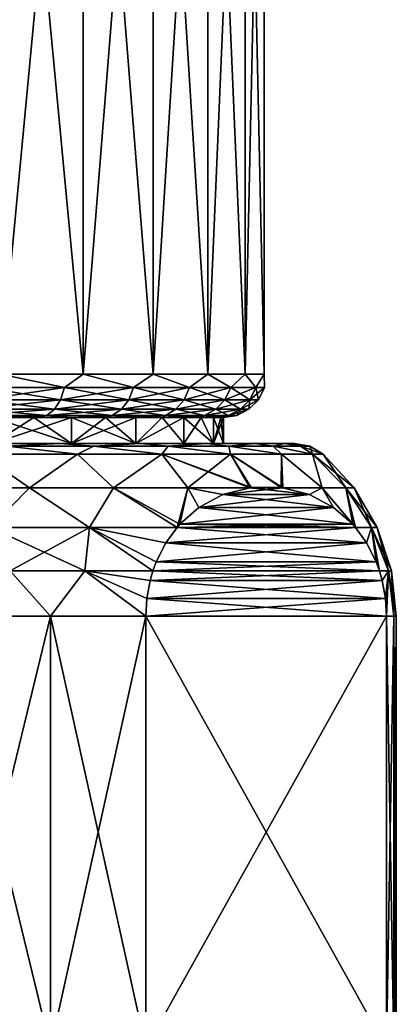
# Model space of a CAD drawing. Header units: metres. Extents: x -109 to 109, y -452 to 89.
# Tile 457 of 656: x -69.21 to -60.5, y 35.02 to 57.81. Entities that reach past the tile are written whole.
import ezdxf

# ---------------------------------------------------------------- set-up
doc = ezdxf.new("R2010")
doc.units = ezdxf.units.M
doc.layers.add('solid_K244270000C71_000', color=7, linetype='CONTINUOUS')

msp = doc.modelspace()

# ---------------------------------------------------------------- linework, layer by layer
at = {"layer": 'solid_K244270000C71_000'}
for points in [[(-67.741974, 69.900002, -9.607128), (-67.741943, 49.599998, -9.607104), (-69.656364, 49.599998, -11.052813)], [(-69.656357, 69.900002, -11.052807), (-67.741974, 69.900002, -9.607128), (-69.656364, 49.599998, -11.052813)], [(-69.656357, 69.900002, 11.052807), (-69.656364, 49.599998, 11.052813), (-67.741943, 49.599998, 9.607104)], [(-67.741974, 69.900002, 9.607128), (-69.656357, 69.900002, 11.052807), (-67.741943, 49.599998, 9.607104)], [(-67.741974, 69.900002, -9.607128), (-66.125771, 69.900002, -7.834239), (-67.741943, 49.599998, -9.607104)], [(-67.741974, 69.900002, 9.607128), (-67.741943, 49.599998, 9.607104), (-66.125771, 49.599998, 7.834241)], [(-66.125771, 69.900002, 7.834239), (-67.741974, 69.900002, 9.607128), (-66.125771, 49.599998, 7.834241)], [(-66.125771, 69.900002, -7.834239), (-66.125771, 49.599998, -7.834241), (-67.741943, 49.599998, -9.607104)], [(-64.862877, 69.900002, -5.794594), (-64.862877, 49.599998, -5.794591), (-66.125771, 49.599998, -7.834241)], [(-66.125771, 69.900002, -7.834239), (-64.862877, 69.900002, -5.794594), (-66.125771, 49.599998, -7.834241)], [(-66.125771, 69.900002, 7.834239), (-66.125771, 49.599998, 7.834241), (-64.862877, 49.599998, 5.794591)], [(-64.862877, 69.900002, 5.794594), (-66.125771, 69.900002, 7.834239), (-64.862877, 49.599998, 5.794591)], [(-63.996273, 69.900002, -3.557641), (-63.996265, 49.599998, -3.557614), (-64.862877, 49.599998, -5.794591)], [(-64.862877, 69.900002, -5.794594), (-63.996273, 69.900002, -3.557641), (-64.862877, 49.599998, -5.794591)], [(-64.862877, 69.900002, 5.794594), (-64.862877, 49.599998, 5.794591), (-63.996265, 49.599998, 3.557614)], [(-63.996273, 69.900002, 3.557641), (-64.862877, 69.900002, 5.794594), (-63.996265, 49.599998, 3.557614)], [(-63.996273, 69.900002, -3.557641), (-63.555454, 69.900002, -1.199463), (-63.996265, 49.599998, -3.557614)], [(-63.996273, 69.900002, 3.557641), (-63.996265, 49.599998, 3.557614), (-63.555454, 49.599998, 1.199487)], [(-63.555454, 69.900002, 1.199463), (-63.996273, 69.900002, 3.557641), (-63.555454, 49.599998, 1.199487)], [(-63.555454, 69.900002, -1.199463), (-63.555454, 49.599998, -1.199487), (-63.996265, 49.599998, -3.557614)], [(-63.555454, 69.900002, 1.199463), (-63.555454, 49.599998, 1.199487), (-63.555454, 49.599998, -1.199487)], [(-63.555454, 69.900002, -1.199463), (-63.555454, 69.900002, 1.199463), (-63.555454, 49.599998, -1.199487)], [(-68.175224, 49.290981, -9.921084), (-70.024475, 49.290981, -11.215944), (-69.656364, 49.599998, -11.052813)], [(-70.024475, 49.290981, 11.215944), (-68.175224, 49.290981, 9.921084), (-69.656364, 49.599998, 11.052813)], [(-68.175224, 49.290981, -9.921084), (-69.656364, 49.599998, -11.052813), (-67.741943, 49.599998, -9.607104)], [(-68.175224, 49.290981, 9.921084), (-67.741943, 49.599998, 9.607104), (-69.656364, 49.599998, 11.052813)], [(-66.578918, 49.290981, -8.324779), (-68.175224, 49.290981, -9.921084), (-67.741943, 49.599998, -9.607104)], [(-68.175224, 49.290981, 9.921084), (-66.578918, 49.290981, 8.324779), (-67.741943, 49.599998, 9.607104)], [(-66.578918, 49.290981, -8.324779), (-67.741943, 49.599998, -9.607104), (-66.125771, 49.599998, -7.834241)], [(-66.578918, 49.290981, 8.324779), (-66.125771, 49.599998, 7.834241), (-67.741943, 49.599998, 9.607104)], [(-65.284058, 49.290981, -6.475528), (-66.578918, 49.290981, -8.324779), (-66.125771, 49.599998, -7.834241)], [(-66.578918, 49.290981, 8.324779), (-65.284058, 49.290981, 6.475528), (-66.125771, 49.599998, 7.834241)], [(-65.284058, 49.290981, -6.475528), (-66.125771, 49.599998, -7.834241), (-64.862877, 49.599998, -5.794591)], [(-65.284058, 49.290981, 6.475528), (-64.862877, 49.599998, 5.794591), (-66.125771, 49.599998, 7.834241)], [(-64.329987, 49.290981, -4.429522), (-65.284058, 49.290981, -6.475528), (-64.862877, 49.599998, -5.794591)], [(-65.284058, 49.290981, 6.475528), (-64.329987, 49.290981, 4.429522), (-64.862877, 49.599998, 5.794591)], [(-64.329987, 49.290981, -4.429522), (-64.862877, 49.599998, -5.794591), (-63.996265, 49.599998, -3.557614)], [(-64.329987, 49.290981, 4.429522), (-63.996265, 49.599998, 3.557614), (-64.862877, 49.599998, 5.794591)], [(-63.745701, 49.290981, -2.248927), (-64.329987, 49.290981, -4.429522), (-63.996265, 49.599998, -3.557614)], [(-64.329987, 49.290981, 4.429522), (-63.745701, 49.290981, 2.248927), (-63.996265, 49.599998, 3.557614)], [(-63.745701, 49.290981, -2.248927), (-63.996265, 49.599998, -3.557614), (-63.555454, 49.599998, -1.199487)], [(-63.745701, 49.290981, 2.248927), (-63.555454, 49.599998, 1.199487), (-63.996265, 49.599998, 3.557614)], [(-63.548943, 49.290981), (-63.745701, 49.290981, -2.248927), (-63.555454, 49.599998, -1.199487)], [(-63.745701, 49.290981, 2.248927), (-63.548943, 49.290981), (-63.555454, 49.599998, 1.199487)], [(-63.548943, 49.290981), (-63.555454, 49.599998, -1.199487), (-63.555454, 49.599998, 1.199487)], [(-70.095581, 49.011959, -11.092774), (-70.024475, 49.290981, -11.215944), (-68.175224, 49.290981, -9.921084)], [(-68.26664, 49.011959, -9.812135), (-70.095581, 49.011959, -11.092774), (-68.175224, 49.290981, -9.921084)], [(-70.095581, 49.011959, 11.092774), (-68.26664, 49.011959, 9.812135), (-70.024475, 49.290981, 11.215944)], [(-68.26664, 49.011959, 9.812135), (-68.175224, 49.290981, 9.921084), (-70.024475, 49.290981, 11.215944)], [(-68.26664, 49.011959, -9.812135), (-68.175224, 49.290981, -9.921084), (-66.578918, 49.290981, -8.324779)], [(-66.687866, 49.011959, -8.233358), (-68.26664, 49.011959, -9.812135), (-66.578918, 49.290981, -8.324779)], [(-68.26664, 49.011959, 9.812135), (-66.687866, 49.011959, 8.233358), (-68.175224, 49.290981, 9.921084)], [(-66.687866, 49.011959, 8.233358), (-66.578918, 49.290981, 8.324779), (-68.175224, 49.290981, 9.921084)], [(-66.687866, 49.011959, -8.233358), (-66.578918, 49.290981, -8.324779), (-65.284058, 49.290981, -6.475528)], [(-65.407227, 49.011959, -6.404416), (-66.687866, 49.011959, -8.233358), (-65.284058, 49.290981, -6.475528)], [(-66.687866, 49.011959, 8.233358), (-65.407227, 49.011959, 6.404416), (-66.578918, 49.290981, 8.324779)], [(-65.407227, 49.011959, 6.404416), (-65.284058, 49.290981, 6.475528), (-66.578918, 49.290981, 8.324779)], [(-65.407227, 49.011959, -6.404416), (-65.284058, 49.290981, -6.475528), (-64.329987, 49.290981, -4.429522)], [(-64.463638, 49.011959, -4.380878), (-65.407227, 49.011959, -6.404416), (-64.329987, 49.290981, -4.429522)], [(-65.407227, 49.011959, 6.404416), (-64.463638, 49.011959, 4.380878), (-65.284058, 49.290981, 6.475528)], [(-64.463638, 49.011959, 4.380878), (-64.329987, 49.290981, 4.429522), (-65.284058, 49.290981, 6.475528)], [(-64.463638, 49.011959, -4.380878), (-64.329987, 49.290981, -4.429522), (-63.745701, 49.290981, -2.248927)], [(-63.885761, 49.011959, -2.22423), (-64.463638, 49.011959, -4.380878), (-63.745701, 49.290981, -2.248927)], [(-64.463638, 49.011959, 4.380878), (-63.885761, 49.011959, 2.22423), (-64.329987, 49.290981, 4.429522)], [(-63.885761, 49.011959, 2.22423), (-63.745701, 49.290981, 2.248927), (-64.329987, 49.290981, 4.429522)], [(-63.885761, 49.011959, -2.22423), (-63.745701, 49.290981, -2.248927), (-63.548943, 49.290981)], [(-63.691166, 49.011959, 0), (-63.885761, 49.011959, -2.22423), (-63.548943, 49.290981)], [(-63.885761, 49.011959, 2.22423), (-63.691166, 49.011959, 0), (-63.745701, 49.290981, 2.248927)], [(-63.691166, 49.011959, 0), (-63.548943, 49.290981), (-63.745701, 49.290981, 2.248927)], [(-70.20636, 48.790615, -10.900902), (-70.095581, 49.011959, -11.092774), (-68.26664, 49.011959, -9.812135)], [(-68.409058, 48.790615, -9.642413), (-70.20636, 48.790615, -10.900902), (-68.26664, 49.011959, -9.812135)], [(-70.20636, 48.790615, 10.900902), (-68.409058, 48.790615, 9.642413), (-70.095581, 49.011959, 11.092774)], [(-68.409058, 48.790615, 9.642413), (-68.26664, 49.011959, 9.812135), (-70.095581, 49.011959, 11.092774)], [(-68.409058, 48.790615, -9.642413), (-68.26664, 49.011959, -9.812135), (-66.687866, 49.011959, -8.233358)], [(-66.85759, 48.790615, -8.090945), (-68.409058, 48.790615, -9.642413), (-66.687866, 49.011959, -8.233358)], [(-68.409058, 48.790615, 9.642413), (-66.85759, 48.790615, 8.090945), (-68.26664, 49.011959, 9.812135)], [(-66.85759, 48.790615, 8.090945), (-66.687866, 49.011959, 8.233358), (-68.26664, 49.011959, 9.812135)], [(-66.85759, 48.790615, -8.090945), (-66.687866, 49.011959, -8.233358), (-65.407227, 49.011959, -6.404416)], [(-65.599098, 48.790615, -6.293638), (-66.85759, 48.790615, -8.090945), (-65.407227, 49.011959, -6.404416)], [(-66.85759, 48.790615, 8.090945), (-65.599098, 48.790615, 6.293638), (-66.687866, 49.011959, 8.233358)], [(-65.599098, 48.790615, 6.293638), (-65.407227, 49.011959, 6.404416), (-66.687866, 49.011959, 8.233358)], [(-65.599098, 48.790615, -6.293638), (-65.407227, 49.011959, -6.404416), (-64.463638, 49.011959, -4.380878)], [(-64.671829, 48.790615, -4.305102), (-65.599098, 48.790615, -6.293638), (-64.463638, 49.011959, -4.380878)], [(-65.599098, 48.790615, 6.293638), (-64.671829, 48.790615, 4.305102), (-65.407227, 49.011959, 6.404416)], [(-64.671829, 48.790615, 4.305102), (-64.463638, 49.011959, 4.380878), (-65.407227, 49.011959, 6.404416)], [(-64.671829, 48.790615, -4.305102), (-64.463638, 49.011959, -4.380878), (-63.885761, 49.011959, -2.22423)], [(-64.103951, 48.790615, -2.185758), (-64.671829, 48.790615, -4.305102), (-63.885761, 49.011959, -2.22423)], [(-64.671829, 48.790615, 4.305102), (-64.103951, 48.790615, 2.185758), (-64.463638, 49.011959, 4.380878)], [(-64.103951, 48.790615, 2.185758), (-63.885761, 49.011959, 2.22423), (-64.463638, 49.011959, 4.380878)], [(-64.103951, 48.790615, -2.185758), (-63.885761, 49.011959, -2.22423), (-63.691166, 49.011959, 0)], [(-63.912724, 48.790615, 0), (-64.103951, 48.790615, -2.185758), (-63.691166, 49.011959, 0)], [(-64.103951, 48.790615, 2.185758), (-63.912724, 48.790615, 0), (-63.885761, 49.011959, 2.22423)], [(-63.912724, 48.790615, 0), (-63.691166, 49.011959, 0), (-63.885761, 49.011959, 2.22423)], [(-70.20636, 48.790615, 10.900902), (-70.34594, 48.648651, 10.659145), (-68.588493, 48.648651, 9.428567)], [(-68.409058, 48.790615, -9.642413), (-68.588493, 48.648651, -9.428567), (-70.34594, 48.648651, -10.659145)], [(-68.409058, 48.790615, -9.642413), (-70.34594, 48.648651, -10.659145), (-70.20636, 48.790615, -10.900902)], [(-70.20636, 48.790615, 10.900902), (-68.588493, 48.648651, 9.428567), (-68.409058, 48.790615, 9.642413)], [(-68.409058, 48.790615, 9.642413), (-68.588493, 48.648651, 9.428567), (-67.071434, 48.648651, 7.911507)], [(-66.85759, 48.790615, -8.090945), (-67.071434, 48.648651, -7.911507), (-68.588493, 48.648651, -9.428567)], [(-66.85759, 48.790615, -8.090945), (-68.588493, 48.648651, -9.428567), (-68.409058, 48.790615, -9.642413)], [(-68.409058, 48.790615, 9.642413), (-67.071434, 48.648651, 7.911507), (-66.85759, 48.790615, 8.090945)], [(-66.85759, 48.790615, 8.090945), (-67.071434, 48.648651, 7.911507), (-65.840858, 48.648651, 6.15406)], [(-65.599098, 48.790615, -6.293638), (-65.840858, 48.648651, -6.15406), (-67.071434, 48.648651, -7.911507)], [(-65.599098, 48.790615, -6.293638), (-67.071434, 48.648651, -7.911507), (-66.85759, 48.790615, -8.090945)], [(-66.85759, 48.790615, 8.090945), (-65.840858, 48.648651, 6.15406), (-65.599098, 48.790615, 6.293638)], [(-65.599098, 48.790615, 6.293638), (-65.840858, 48.648651, 6.15406), (-64.934151, 48.648651, 4.209625)], [(-64.671829, 48.790615, -4.305102), (-64.934151, 48.648651, -4.209625), (-65.840858, 48.648651, -6.15406)], [(-64.671829, 48.790615, -4.305102), (-65.840858, 48.648651, -6.15406), (-65.599098, 48.790615, -6.293638)], [(-65.599098, 48.790615, 6.293638), (-64.934151, 48.648651, 4.209625), (-64.671829, 48.790615, 4.305102)], [(-64.671829, 48.790615, 4.305102), (-64.934151, 48.648651, 4.209625), (-64.378868, 48.648651, 2.137283)], [(-64.103951, 48.790615, -2.185758), (-64.378868, 48.648651, -2.137283), (-64.934151, 48.648651, -4.209625)], [(-64.103951, 48.790615, -2.185758), (-64.934151, 48.648651, -4.209625), (-64.671829, 48.790615, -4.305102)], [(-64.671829, 48.790615, 4.305102), (-64.378868, 48.648651, 2.137283), (-64.103951, 48.790615, 2.185758)], [(-64.103951, 48.790615, 2.185758), (-64.378868, 48.648651, 2.137283), (-64.191879, 48.648651)], [(-63.912724, 48.790615, 0), (-64.191879, 48.648651), (-64.378868, 48.648651, -2.137283)], [(-63.912724, 48.790615, 0), (-64.378868, 48.648651, -2.137283), (-64.103951, 48.790615, -2.185758)], [(-64.103951, 48.790615, 2.185758), (-64.191879, 48.648651), (-63.912724, 48.790615, 0)], [(-70.34594, 48.648651, -10.659145), (-68.588493, 48.648651, -9.428567), (-69.833046, 48.599998, -9.977558)], [(-70.34594, 48.648651, 10.659145), (-69.833046, 48.599998, 9.977558), (-68.887375, 48.599998, 9.276205)], [(-68.588493, 48.648651, 9.428567), (-70.34594, 48.648651, 10.659145), (-68.887375, 48.599998, 9.276205)], [(-69.833183, 48, -9.977649), (-69.833046, 48.599998, -9.977558), (-68.887375, 48.599998, -9.276205)], [(-69.833183, 48, -9.977649), (-68.887375, 48.599998, -9.276205), (-68.014717, 48.599998, -8.485281)], [(-68.014717, 48, -8.485281), (-69.833183, 48, -9.977649), (-68.014717, 48.599998, -8.485281)], [(-69.833183, 48, 9.977649), (-68.014717, 48, 8.485281), (-69.833046, 48.599998, 9.977558)], [(-68.588493, 48.648651, -9.428567), (-68.887375, 48.599998, -9.276205), (-69.833046, 48.599998, -9.977558)], [(-68.014717, 48, 8.485281), (-68.887375, 48.599998, 9.276205), (-69.833046, 48.599998, 9.977558)], [(-68.588493, 48.648651, -9.428567), (-68.014717, 48.599998, -8.485281), (-68.887375, 48.599998, -9.276205)], [(-68.588493, 48.648651, 9.428567), (-68.887375, 48.599998, 9.276205), (-68.014717, 48.599998, 8.485281)], [(-68.014717, 48, 8.485281), (-68.014717, 48.599998, 8.485281), (-68.887375, 48.599998, 9.276205)], [(-68.588493, 48.648651, -9.428567), (-67.071434, 48.648651, -7.911507), (-68.014717, 48.599998, -8.485281)], [(-67.071434, 48.648651, 7.911507), (-68.588493, 48.648651, 9.428567), (-68.014717, 48.599998, 8.485281)], [(-67.071434, 48.648651, -7.911507), (-67.223793, 48.599998, -7.612622), (-68.014717, 48.599998, -8.485281)], [(-67.071434, 48.648651, 7.911507), (-68.014717, 48.599998, 8.485281), (-67.223793, 48.599998, 7.612622)], [(-68.014717, 48, -8.485281), (-68.014717, 48.599998, -8.485281), (-67.223793, 48.599998, -7.612622)], [(-68.014717, 48, -8.485281), (-67.223793, 48.599998, -7.612622), (-66.522438, 48.599998, -6.666957)], [(-66.522354, 48, -6.66682), (-68.014717, 48, -8.485281), (-66.522438, 48.599998, -6.666957)], [(-66.522354, 48, 6.66682), (-67.223793, 48.599998, 7.612622), (-68.014717, 48.599998, 8.485281)], [(-68.014717, 48, 8.485281), (-66.522354, 48, 6.66682), (-68.014717, 48.599998, 8.485281)], [(-65.840858, 48.648651, -6.15406), (-66.522438, 48.599998, -6.666957), (-67.223793, 48.599998, -7.612622)], [(-67.071434, 48.648651, -7.911507), (-65.840858, 48.648651, -6.15406), (-67.223793, 48.599998, -7.612622)], [(-67.071434, 48.648651, 7.911507), (-67.223793, 48.599998, 7.612622), (-66.522438, 48.599998, 6.666957)], [(-66.522354, 48, 6.66682), (-66.522438, 48.599998, 6.666957), (-67.223793, 48.599998, 7.612622)], [(-65.840858, 48.648651, 6.15406), (-67.071434, 48.648651, 7.911507), (-66.522438, 48.599998, 6.666957)], [(-65.840858, 48.648651, -6.15406), (-65.916908, 48.599998, -5.656697), (-66.522438, 48.599998, -6.666957)], [(-65.840858, 48.648651, 6.15406), (-66.522438, 48.599998, 6.666957), (-65.916908, 48.599998, 5.656697)], [(-66.522354, 48, -6.66682), (-66.522438, 48.599998, -6.666957), (-65.916908, 48.599998, -5.656697)], [(-66.522354, 48, 6.66682), (-65.916908, 48.599998, 5.656697), (-66.522438, 48.599998, 6.666957)], [(-66.522354, 48, -6.66682), (-65.916908, 48.599998, -5.656697), (-65.413445, 48.599998, -4.592201)], [(-65.413445, 48, -4.5922), (-66.522354, 48, -6.66682), (-65.413445, 48.599998, -4.592201)], [(-66.522354, 48, 6.66682), (-65.413445, 48, 4.5922), (-65.916908, 48.599998, 5.656697)], [(-64.934151, 48.648651, -4.209625), (-65.413445, 48.599998, -4.592201), (-65.916908, 48.599998, -5.656697)], [(-65.840858, 48.648651, -6.15406), (-64.934151, 48.648651, -4.209625), (-65.916908, 48.599998, -5.656697)], [(-65.840858, 48.648651, 6.15406), (-65.916908, 48.599998, 5.656697), (-65.413445, 48.599998, 4.592201)], [(-65.413445, 48, 4.5922), (-65.413445, 48.599998, 4.592201), (-65.916908, 48.599998, 5.656697)], [(-64.934151, 48.648651, 4.209625), (-65.840858, 48.648651, 6.15406), (-65.413445, 48.599998, 4.592201)], [(-64.934151, 48.648651, -4.209625), (-65.016739, 48.599998, -3.483486), (-65.413445, 48.599998, -4.592201)], [(-64.934151, 48.648651, 4.209625), (-65.413445, 48.599998, 4.592201), (-65.016739, 48.599998, 3.483486)], [(-65.413445, 48, -4.5922), (-65.413445, 48.599998, -4.592201), (-65.016739, 48.599998, -3.483486)], [(-64.730583, 48, -2.34111), (-65.413445, 48, -4.5922), (-65.016739, 48.599998, -3.483486)], [(-64.730583, 48, 2.34111), (-65.016739, 48.599998, 3.483486), (-65.413445, 48.599998, 4.592201)], [(-65.413445, 48, 4.5922), (-64.730583, 48, 2.34111), (-65.413445, 48.599998, 4.592201)], [(-64.378868, 48.648651, -2.137283), (-64.730553, 48.599998, -2.340949), (-65.016739, 48.599998, -3.483486)], [(-64.934151, 48.648651, -4.209625), (-64.378868, 48.648651, -2.137283), (-65.016739, 48.599998, -3.483486)], [(-64.934151, 48.648651, 4.209625), (-65.016739, 48.599998, 3.483486), (-64.730553, 48.599998, 2.340949)], [(-64.730583, 48, -2.34111), (-65.016739, 48.599998, -3.483486), (-64.730553, 48.599998, -2.340949)], [(-64.730583, 48, 2.34111), (-64.730553, 48.599998, 2.340949), (-65.016739, 48.599998, 3.483486)], [(-64.378868, 48.648651, 2.137283), (-64.934151, 48.648651, 4.209625), (-64.730553, 48.599998, 2.340949)], [(-64.730583, 48, -2.34111), (-64.730553, 48.599998, -2.340949), (-64.557793, 48.599998, -1.17633)], [(-64.730583, 48, -2.34111), (-64.557793, 48.599998, -1.17633), (-64.5, 48.599998)], [(-64.5, 48), (-64.730583, 48, -2.34111), (-64.5, 48.599998)], [(-64.730583, 48, 2.34111), (-64.5, 48), (-64.730553, 48.599998, 2.340949)], [(-64.378868, 48.648651, -2.137283), (-64.557793, 48.599998, -1.17633), (-64.730553, 48.599998, -2.340949)], [(-64.378868, 48.648651, 2.137283), (-64.730553, 48.599998, 2.340949), (-64.557793, 48.599998, 1.17633)], [(-64.5, 48), (-64.557793, 48.599998, 1.17633), (-64.730553, 48.599998, 2.340949)], [(-64.191879, 48.648651), (-64.5, 48.599998), (-64.557793, 48.599998, -1.17633)], [(-64.378868, 48.648651, -2.137283), (-64.191879, 48.648651), (-64.557793, 48.599998, -1.17633)], [(-64.378868, 48.648651, 2.137283), (-64.557793, 48.599998, 1.17633), (-64.5, 48.599998)], [(-64.5, 48), (-64.5, 48.599998), (-64.557793, 48.599998, 1.17633)], [(-64.191879, 48.648651), (-64.378868, 48.648651, 2.137283), (-64.5, 48.599998)], [(-68.27504, 48, 10.888367), (-71.907799, 48, 11.086553), (-74.15889, 48, 11.769417)], [(-70.416359, 48, 12.214573), (-68.27504, 48, 10.888367), (-74.15889, 48, 11.769417)], [(-68.27504, 48, -10.888367), (-71.907799, 48, -11.086553), (-69.833183, 48, -9.977649)], [(-68.27504, 48, -10.888367), (-70.416359, 48, -12.214573), (-71.907799, 48, -11.086553)], [(-68.27504, 48, 10.888367), (-69.833183, 48, 9.977649), (-71.907799, 48, 11.086553)], [(-69.500351, 47.935413, -12.123754), (-70.416359, 48, -12.214573), (-68.27504, 48, -10.888367)], [(-69.500351, 47.935413, 12.123754), (-68.27504, 48, 10.888367), (-70.416359, 48, 12.214573)], [(-69.500351, 47.935413, -12.123754), (-67.877991, 47.75, -11.417383), (-70.122734, 47.75, -12.80727)], [(-69.500351, 47.935413, 12.123754), (-70.122734, 47.75, 12.80727), (-67.877991, 47.75, 11.417383)], [(-66.414009, 48, -9.191263), (-69.833183, 48, -9.977649), (-68.014717, 48, -8.485281)], [(-66.414009, 48, -9.191263), (-68.27504, 48, -10.888367), (-69.833183, 48, -9.977649)], [(-66.414009, 48, 9.191263), (-68.014717, 48, 8.485281), (-69.833183, 48, 9.977649)], [(-68.27504, 48, 10.888367), (-66.414009, 48, 9.191263), (-69.833183, 48, 9.977649)], [(-69.500351, 47.935413, -12.123754), (-68.27504, 48, -10.888367), (-67.501419, 47.935413, -10.72409)], [(-67.501419, 47.935413, 10.72409), (-68.27504, 48, 10.888367), (-69.500351, 47.935413, 12.123754)], [(-69.500351, 47.935413, -12.123754), (-67.501419, 47.935413, -10.72409), (-67.877991, 47.75, -11.417383)], [(-67.501419, 47.935413, 10.72409), (-69.500351, 47.935413, 12.123754), (-67.877991, 47.75, 11.417383)], [(-67.501419, 47.935413, -10.72409), (-68.27504, 48, -10.888367), (-66.414009, 48, -9.191263)], [(-67.501419, 47.935413, 10.72409), (-66.414009, 48, 9.191263), (-68.27504, 48, 10.888367)], [(-64.896576, 48, -7.181022), (-68.014717, 48, -8.485281), (-66.522354, 48, -6.66682)], [(-64.896576, 48, -7.181022), (-66.414009, 48, -9.191263), (-68.014717, 48, -8.485281)], [(-64.896576, 48, 7.181022), (-66.522354, 48, 6.66682), (-68.014717, 48, 8.485281)], [(-66.414009, 48, 9.191263), (-64.896576, 48, 7.181022), (-68.014717, 48, 8.485281)], [(-67.501419, 47.935413, -10.72409), (-65.926857, 47.75, -9.638691), (-67.877991, 47.75, -11.417383)], [(-67.501419, 47.935413, 10.72409), (-67.877991, 47.75, 11.417383), (-65.926857, 47.75, 9.638691)], [(-67.501419, 47.935413, -10.72409), (-66.414009, 48, -9.191263), (-65.775909, 47.935413, -8.99858)], [(-65.775909, 47.935413, 8.99858), (-66.414009, 48, 9.191263), (-67.501419, 47.935413, 10.72409)], [(-67.501419, 47.935413, -10.72409), (-65.775909, 47.935413, -8.99858), (-65.926857, 47.75, -9.638691)], [(-65.775909, 47.935413, 8.99858), (-67.501419, 47.935413, 10.72409), (-65.926857, 47.75, 9.638691)], [(-63.774391, 48, -4.925991), (-66.522354, 48, -6.66682), (-65.413445, 48, -4.5922)], [(-63.774391, 48, -4.925991), (-64.896576, 48, -7.181022), (-66.522354, 48, -6.66682)], [(-63.774391, 48, 4.925991), (-65.413445, 48, 4.5922), (-66.522354, 48, 6.66682)], [(-64.896576, 48, 7.181022), (-63.774391, 48, 4.925991), (-66.522354, 48, 6.66682)], [(-65.775909, 47.935413, -8.99858), (-66.414009, 48, -9.191263), (-64.896576, 48, -7.181022)], [(-65.775909, 47.935413, 8.99858), (-64.896576, 48, 7.181022), (-66.414009, 48, 9.191263)], [(-65.775909, 47.935413, -8.99858), (-64.335785, 47.75, -7.531765), (-65.926857, 47.75, -9.638691)], [(-65.775909, 47.935413, 8.99858), (-65.926857, 47.75, 9.638691), (-64.335785, 47.75, 7.531765)], [(-65.775909, 47.935413, -8.99858), (-64.896576, 48, -7.181022), (-64.376244, 47.935413, -6.999652)], [(-64.376244, 47.935413, 6.999652), (-64.896576, 48, 7.181022), (-65.775909, 47.935413, 8.99858)], [(-65.775909, 47.935413, -8.99858), (-64.376244, 47.935413, -6.999652), (-64.335785, 47.75, -7.531765)], [(-64.376244, 47.935413, 6.999652), (-65.775909, 47.935413, 8.99858), (-64.335785, 47.75, 7.531765)], [(-63.085831, 48, -2.503291), (-65.413445, 48, -4.5922), (-64.730583, 48, -2.34111)], [(-63.085831, 48, -2.503291), (-63.774391, 48, -4.925991), (-65.413445, 48, -4.5922)], [(-63.085831, 48, 2.503291), (-64.730583, 48, 2.34111), (-65.413445, 48, 4.5922)], [(-63.774391, 48, 4.925991), (-63.085831, 48, 2.503291), (-65.413445, 48, 4.5922)], [(-64.376244, 47.935413, -6.999652), (-64.896576, 48, -7.181022), (-63.774391, 48, -4.925991)], [(-64.376244, 47.935413, 6.999652), (-63.774391, 48, 4.925991), (-64.896576, 48, 7.181022)], [(-63.085831, 48, -2.503291), (-64.730583, 48, -2.34111), (-64.5, 48)], [(-62.854248, 48), (-64.5, 48), (-64.730583, 48, 2.34111)], [(-63.085831, 48, 2.503291), (-62.854248, 48), (-64.730583, 48, 2.34111)], [(-62.854248, 48), (-63.085831, 48, -2.503291), (-64.5, 48)], [(-64.376244, 47.935413, -6.999652), (-63.774391, 48, -4.925991), (-63.344955, 47.935413, -4.788044)], [(-63.344955, 47.935413, 4.788044), (-63.774391, 48, 4.925991), (-64.376244, 47.935413, 6.999652)], [(-64.376244, 47.935413, -6.999652), (-63.158943, 47.75, -5.168353), (-64.335785, 47.75, -7.531765)], [(-64.376244, 47.935413, -6.999652), (-63.344955, 47.935413, -4.788044), (-63.158943, 47.75, -5.168353)], [(-64.376244, 47.935413, 6.999652), (-64.335785, 47.75, 7.531765), (-63.158943, 47.75, 5.168353)], [(-63.344955, 47.935413, 4.788044), (-64.376244, 47.935413, 6.999652), (-63.158943, 47.75, 5.168353)], [(-63.344955, 47.935413, -4.788044), (-63.774391, 48, -4.925991), (-63.085831, 48, -2.503291)], [(-63.344955, 47.935413, 4.788044), (-63.085831, 48, 2.503291), (-63.774391, 48, 4.925991)], [(-63.344955, 47.935413, -4.788044), (-63.085831, 48, -2.503291), (-62.713375, 47.935413, -2.430954)], [(-62.713375, 47.935413, 2.430954), (-63.085831, 48, 2.503291), (-63.344955, 47.935413, 4.788044)], [(-63.344955, 47.935413, -4.788044), (-62.436417, 47.75, -2.628939), (-63.158943, 47.75, -5.168353)], [(-63.344955, 47.935413, -4.788044), (-62.713375, 47.935413, -2.430954), (-62.436417, 47.75, -2.628939)], [(-63.344955, 47.935413, 4.788044), (-63.158943, 47.75, 5.168353), (-62.436417, 47.75, 2.628939)], [(-62.713375, 47.935413, 2.430954), (-63.344955, 47.935413, 4.788044), (-62.436417, 47.75, 2.628939)], [(-62.713375, 47.935413, -2.430954), (-63.085831, 48, -2.503291), (-62.854248, 48)], [(-62.500694, 47.935413), (-62.854248, 48), (-63.085831, 48, 2.503291)], [(-62.713375, 47.935413, 2.430954), (-62.500694, 47.935413), (-63.085831, 48, 2.503291)], [(-62.713375, 47.935413, -2.430954), (-62.854248, 48), (-62.500694, 47.935413)], [(-62.713375, 47.935413, 2.430954), (-62.19281, 47.75), (-62.500694, 47.935413)], [(-62.713375, 47.935413, 2.430954), (-62.436417, 47.75, 2.628939), (-62.19281, 47.75)], [(-62.713375, 47.935413, -2.430954), (-62.500694, 47.935413), (-62.436417, 47.75, -2.628939)], [(-62.500694, 47.935413), (-62.19281, 47.75), (-62.436417, 47.75, -2.628939)], [(-70.122734, 47.75, -12.80727), (-68.988876, 46.9701, -13.009653), (-71.124565, 46.9701, -14.027573)], [(-71.124565, 46.9701, 14.027573), (-68.988876, 46.9701, 13.009654), (-70.122734, 47.75, 12.80727)], [(-70.122734, 47.75, -12.80727), (-67.877991, 47.75, -11.417383), (-68.988876, 46.9701, -13.009653)], [(-68.988876, 46.9701, 13.009654), (-67.877991, 47.75, 11.417383), (-70.122734, 47.75, 12.80727)], [(-67.877991, 47.75, -11.417383), (-67.03949, 46.9701, -11.66905), (-68.988876, 46.9701, -13.009653)], [(-68.988876, 46.9701, 13.009654), (-67.03949, 46.9701, 11.669051), (-67.877991, 47.75, 11.417383)], [(-67.877991, 47.75, -11.417383), (-65.926857, 47.75, -9.638691), (-67.03949, 46.9701, -11.66905)], [(-67.03949, 46.9701, 11.669051), (-65.926857, 47.75, 9.638691), (-67.877991, 47.75, 11.417383)], [(-65.926857, 47.75, -9.638691), (-65.324745, 46.9701, -10.039015), (-67.03949, 46.9701, -11.66905)], [(-67.03949, 46.9701, 11.669051), (-65.324753, 46.9701, 10.039016), (-65.926857, 47.75, 9.638691)], [(-65.926857, 47.75, -9.638691), (-64.335785, 47.75, -7.531765), (-65.324745, 46.9701, -10.039015)], [(-63.855698, 46.978592, 8.099424), (-64.335785, 47.75, 7.531765), (-65.926857, 47.75, 9.638691)], [(-63.891422, 46.973927, 8.161304), (-63.855698, 46.978592, 8.099424), (-65.926857, 47.75, 9.638691)], [(-65.324753, 46.9701, 10.039016), (-63.891422, 46.973927, 8.161304), (-65.926857, 47.75, 9.638691)], [(-64.335785, 47.75, -7.531765), (-63.891422, 46.973927, -8.161304), (-65.324745, 46.9701, -10.039015)], [(-64.335785, 47.75, -7.531765), (-63.855694, 46.978592, -8.099422), (-63.891422, 46.973927, -8.161304)], [(-64.335785, 47.75, -7.531765), (-63.163536, 46.978592, -6.900565), (-63.855694, 46.978592, -8.099422)], [(-64.335785, 47.75, -7.531765), (-63.158943, 47.75, -5.168353), (-63.163536, 46.978592, -6.900565)], [(-63.127811, 46.973927, 6.838689), (-63.158943, 47.75, 5.168353), (-64.335785, 47.75, 7.531765)], [(-63.163532, 46.978592, 6.900562), (-63.127811, 46.973927, 6.838689), (-64.335785, 47.75, 7.531765)], [(-63.855698, 46.978592, 8.099424), (-63.163532, 46.978592, 6.900562), (-64.335785, 47.75, 7.531765)], [(-63.158943, 47.75, -5.168353), (-63.127811, 46.973927, -6.83869), (-63.163536, 46.978592, -6.900565)], [(-63.158943, 47.75, -5.168353), (-62.21833, 46.9701, -4.65854), (-63.127811, 46.973927, -6.83869)], [(-63.158943, 47.75, -5.168353), (-62.436417, 47.75, -2.628939), (-62.21833, 46.9701, -4.65854)], [(-62.21833, 46.9701, 4.658539), (-62.436417, 47.75, 2.628939), (-63.158943, 47.75, 5.168353)], [(-63.127811, 46.973927, 6.838689), (-62.21833, 46.9701, 4.658539), (-63.158943, 47.75, 5.168353)], [(-62.436417, 47.75, -2.628939), (-61.664047, 46.9701, -2.35852), (-62.21833, 46.9701, -4.65854)], [(-62.436417, 47.75, -2.628939), (-62.19281, 47.75), (-61.664047, 46.9701, -2.35852)], [(-62.436417, 47.75, 2.628939), (-61.477749, 46.9701), (-62.19281, 47.75)], [(-61.664047, 46.9701, 2.358519), (-61.477749, 46.9701), (-62.436417, 47.75, 2.628939)], [(-62.21833, 46.9701, 4.658539), (-61.664047, 46.9701, 2.358519), (-62.436417, 47.75, 2.628939)], [(-62.19281, 47.75), (-61.477749, 46.9701), (-61.664047, 46.9701, -2.35852)], [(-69.898636, 46.056221, -14.087645), (-71.124565, 46.9701, -14.027573), (-68.988876, 46.9701, -13.009653)], [(-69.898643, 46.056221, 14.087646), (-68.988876, 46.9701, 13.009654), (-71.124565, 46.9701, 14.027573)], [(-67.600426, 46.056221, 12.76077), (-68.988876, 46.9701, 13.009654), (-69.898643, 46.056221, 14.087646)], [(-69.898636, 46.056221, -14.087645), (-68.988876, 46.9701, -13.009653), (-67.600426, 46.056221, -12.76077)], [(-67.600426, 46.056221, -12.76077), (-68.988876, 46.9701, -13.009653), (-67.03949, 46.9701, -11.66905)], [(-67.600426, 46.056221, 12.76077), (-67.03949, 46.9701, 11.669051), (-68.988876, 46.9701, 13.009654)], [(-67.600426, 46.056221, -12.76077), (-67.03949, 46.9701, -11.66905), (-65.573044, 46.05682, -11.073957)], [(-65.573044, 46.05682, 11.073956), (-67.03949, 46.9701, 11.669051), (-67.600426, 46.056221, 12.76077)], [(-65.573044, 46.05682, -11.073957), (-67.03949, 46.9701, -11.66905), (-65.324745, 46.9701, -10.039015)], [(-65.51059, 46.127789, 10.965783), (-65.324753, 46.9701, 10.039016), (-67.03949, 46.9701, 11.669051)], [(-65.51059, 46.127789, 10.965783), (-67.03949, 46.9701, 11.669051), (-65.573044, 46.05682, 11.073956)], [(-65.51059, 46.127789, -10.965782), (-65.573044, 46.05682, -11.073957), (-65.324745, 46.9701, -10.039015)], [(-65.06987, 46.515499, -10.202434), (-65.51059, 46.127789, -10.965782), (-65.324745, 46.9701, -10.039015)], [(-65.06987, 46.515495, 10.202438), (-65.324753, 46.9701, 10.039016), (-65.51059, 46.127789, 10.965783)], [(-64.510368, 46.814007, 9.233354), (-63.891422, 46.973927, 8.161304), (-65.324753, 46.9701, 10.039016)], [(-65.06987, 46.515495, 10.202438), (-64.510368, 46.814007, 9.233354), (-65.324753, 46.9701, 10.039016)], [(-64.510368, 46.814007, -9.233348), (-65.324745, 46.9701, -10.039015), (-63.891422, 46.973927, -8.161304)], [(-64.510368, 46.814007, -9.233348), (-65.06987, 46.515499, -10.202434), (-65.324745, 46.9701, -10.039015)], [(-62.508865, 46.814007, -5.766644), (-64.510368, 46.814007, -9.233348), (-63.891422, 46.973927, -8.161304)], [(-64.510368, 46.814007, 9.233354), (-63.127811, 46.973927, 6.838689), (-63.891422, 46.973927, 8.161304)], [(-64.510368, 46.814007, 9.233354), (-62.508862, 46.814007, 5.766636), (-63.127811, 46.973927, 6.838689)], [(-63.127811, 46.973927, -6.83869), (-63.891422, 46.973927, -8.161304), (-63.855694, 46.978592, -8.099422)], [(-63.891422, 46.973927, 8.161304), (-63.127811, 46.973927, 6.838689), (-63.163532, 46.978592, 6.900562)], [(-63.891422, 46.973927, 8.161304), (-63.163532, 46.978592, 6.900562), (-63.855698, 46.978592, 8.099424)], [(-62.508865, 46.814007, -5.766644), (-63.891422, 46.973927, -8.161304), (-63.127811, 46.973927, -6.83869)], [(-63.127811, 46.973927, -6.83869), (-63.855694, 46.978592, -8.099422), (-63.163536, 46.978592, -6.900565)], [(-62.508865, 46.814007, -5.766644), (-63.127811, 46.973927, -6.83869), (-62.21833, 46.9701, -4.65854)], [(-62.508862, 46.814007, 5.766636), (-62.21833, 46.9701, 4.658539), (-63.127811, 46.973927, 6.838689)], [(-61.949368, 46.515499, -4.797564), (-62.508865, 46.814007, -5.766644), (-62.21833, 46.9701, -4.65854)], [(-62.508862, 46.814007, 5.766636), (-61.949364, 46.515495, 4.797559), (-62.21833, 46.9701, 4.658539)], [(-61.508648, 46.127789, -4.034218), (-62.21833, 46.9701, -4.65854), (-61.664047, 46.9701, -2.35852)], [(-61.949368, 46.515499, -4.797564), (-62.21833, 46.9701, -4.65854), (-61.508648, 46.127789, -4.034218)], [(-61.446194, 46.05682, 3.926043), (-61.664047, 46.9701, 2.358519), (-62.21833, 46.9701, 4.658539)], [(-61.508648, 46.127789, 4.034216), (-61.446194, 46.05682, 3.926043), (-62.21833, 46.9701, 4.658539)], [(-61.949364, 46.515495, 4.797559), (-61.508648, 46.127789, 4.034216), (-62.21833, 46.9701, 4.658539)], [(-61.069824, 46.056221, -1.987289), (-61.664047, 46.9701, -2.35852), (-61.477749, 46.9701)], [(-61.446194, 46.05682, -3.926043), (-61.664047, 46.9701, -2.35852), (-61.069824, 46.056221, -1.987289)], [(-61.508648, 46.127789, -4.034218), (-61.664047, 46.9701, -2.35852), (-61.446194, 46.05682, -3.926043)], [(-61.664047, 46.9701, 2.358519), (-60.942375, 46.056221), (-61.477749, 46.9701)], [(-61.069824, 46.056221, 1.987289), (-60.942375, 46.056221), (-61.664047, 46.9701, 2.358519)], [(-61.069824, 46.056221, 1.987289), (-61.664047, 46.9701, 2.358519), (-61.446194, 46.05682, 3.926043)], [(-61.069824, 46.056221, -1.987289), (-61.477749, 46.9701), (-60.942375, 46.056221)], [(-61.949368, 46.515499, -4.797564), (-65.06987, 46.515499, -10.202434), (-64.510368, 46.814007, -9.233348)], [(-65.06987, 46.515495, 10.202438), (-61.949364, 46.515495, 4.797559), (-62.508862, 46.814007, 5.766636)], [(-65.06987, 46.515495, 10.202438), (-62.508862, 46.814007, 5.766636), (-64.510368, 46.814007, 9.233354)], [(-61.949368, 46.515499, -4.797564), (-64.510368, 46.814007, -9.233348), (-62.508865, 46.814007, -5.766644)], [(-61.508648, 46.127789, -4.034218), (-65.51059, 46.127789, -10.965782), (-65.06987, 46.515499, -10.202434)], [(-65.51059, 46.127789, 10.965783), (-61.508648, 46.127789, 4.034216), (-61.949364, 46.515495, 4.797559)], [(-65.06987, 46.515495, 10.202438), (-65.51059, 46.127789, 10.965783), (-61.949364, 46.515495, 4.797559)], [(-61.949368, 46.515499, -4.797564), (-61.508648, 46.127789, -4.034218), (-65.06987, 46.515499, -10.202434)], [(-69.898643, 46.056221, 14.087646), (-69.435753, 45.050079, 14.231671), (-67.707138, 45.050079, 13.233656)], [(-67.600426, 46.056221, 12.76077), (-69.898643, 46.056221, 14.087646), (-67.707138, 45.050079, 13.233656)], [(-69.898636, 46.056221, -14.087645), (-67.600426, 46.056221, -12.76077), (-69.435753, 45.050079, -14.231671)], [(-67.600426, 46.056221, -12.76077), (-67.707138, 45.050079, -13.233656), (-69.435753, 45.050079, -14.231671)], [(-67.600426, 46.056221, -12.76077), (-66.129791, 45.0476, -12.038268), (-67.707138, 45.050079, -13.233656)], [(-67.600426, 46.056221, 12.76077), (-67.707138, 45.050079, 13.233656), (-66.129791, 45.0476, 12.038268)], [(-67.600426, 46.056221, -12.76077), (-65.573044, 46.05682, -11.073957), (-65.833115, 45.696651, -11.524408)], [(-65.833115, 45.696655, 11.524406), (-65.573044, 46.05682, 11.073956), (-67.600426, 46.056221, 12.76077)], [(-67.600426, 46.056221, -12.76077), (-66.052673, 45.259228, -11.904703), (-66.129791, 45.0476, -12.038268)], [(-67.600426, 46.056221, -12.76077), (-65.833115, 45.696651, -11.524408), (-66.052673, 45.259228, -11.904703)], [(-67.600426, 46.056221, 12.76077), (-66.129791, 45.0476, 12.038268), (-66.052673, 45.259228, 11.904702)], [(-65.833115, 45.696655, 11.524406), (-67.600426, 46.056221, 12.76077), (-66.052673, 45.259228, 11.904702)], [(-61.186127, 45.696651, -3.475592), (-65.833115, 45.696651, -11.524408), (-65.573044, 46.05682, -11.073957)], [(-65.833115, 45.696655, 11.524406), (-61.186127, 45.696655, 3.475594), (-61.446194, 46.05682, 3.926043)], [(-65.833115, 45.696655, 11.524406), (-61.446194, 46.05682, 3.926043), (-65.573044, 46.05682, 11.073956)], [(-61.446194, 46.05682, -3.926043), (-65.573044, 46.05682, -11.073957), (-65.51059, 46.127789, -10.965782)], [(-65.573044, 46.05682, 11.073956), (-61.446194, 46.05682, 3.926043), (-61.508648, 46.127789, 4.034216)], [(-65.51059, 46.127789, 10.965783), (-65.573044, 46.05682, 11.073956), (-61.508648, 46.127789, 4.034216)], [(-61.186127, 45.696651, -3.475592), (-65.573044, 46.05682, -11.073957), (-61.446194, 46.05682, -3.926043)], [(-61.508648, 46.127789, -4.034218), (-61.446194, 46.05682, -3.926043), (-65.51059, 46.127789, -10.965782)], [(-61.186127, 45.696651, -3.475592), (-61.446194, 46.05682, -3.926043), (-61.069824, 46.056221, -1.987289)], [(-61.069824, 46.056221, 1.987289), (-61.446194, 46.05682, 3.926043), (-61.186127, 45.696655, 3.475594)], [(-61.186127, 45.696651, -3.475592), (-61.069824, 46.056221, -1.987289), (-60.966564, 45.259228, -3.095297)], [(-61.069824, 46.056221, 1.987289), (-61.186127, 45.696655, 3.475594), (-60.966564, 45.259228, 3.095298)], [(-61.069824, 46.056221, 1.987289), (-60.611511, 45.050079), (-60.942375, 46.056221)], [(-61.069824, 46.056221, 1.987289), (-60.682076, 45.050079, 1.495791), (-60.611511, 45.050079)], [(-61.069824, 46.056221, -1.987289), (-60.682076, 45.050079, -1.495791), (-60.88945, 45.0476, -2.961732)], [(-61.069824, 46.056221, -1.987289), (-60.942375, 46.056221), (-60.682076, 45.050079, -1.495791)], [(-61.069824, 46.056221, -1.987289), (-60.88945, 45.0476, -2.961732), (-60.966564, 45.259228, -3.095297)], [(-61.069824, 46.056221, 1.987289), (-60.88945, 45.0476, 2.961732), (-60.682076, 45.050079, 1.495791)], [(-61.069824, 46.056221, 1.987289), (-60.966564, 45.259228, 3.095298), (-60.88945, 45.0476, 2.961732)], [(-60.942375, 46.056221), (-60.611511, 45.050079), (-60.682076, 45.050079, -1.495791)], [(-66.052673, 45.259228, 11.904702), (-60.966564, 45.259228, 3.095298), (-61.186127, 45.696655, 3.475594)], [(-65.833115, 45.696655, 11.524406), (-66.052673, 45.259228, 11.904702), (-61.186127, 45.696655, 3.475594)], [(-60.966564, 45.259228, -3.095297), (-66.052673, 45.259228, -11.904703), (-65.833115, 45.696651, -11.524408)], [(-61.186127, 45.696651, -3.475592), (-60.966564, 45.259228, -3.095297), (-65.833115, 45.696651, -11.524408)], [(-60.88945, 45.0476, -2.961732), (-66.129791, 45.0476, -12.038268), (-66.052673, 45.259228, -11.904703)], [(-66.129791, 45.0476, 12.038268), (-60.88945, 45.0476, 2.961732), (-60.966564, 45.259228, 3.095298)], [(-66.052673, 45.259228, 11.904702), (-66.129791, 45.0476, 12.038268), (-60.966564, 45.259228, 3.095298)], [(-60.966564, 45.259228, -3.095297), (-60.88945, 45.0476, -2.961732), (-66.052673, 45.259228, -11.904703)], [(-69.435753, 45.050079, 14.231671), (-70.932236, 44, 15), (-68.5, 44, 13.856406)], [(-69.435753, 45.050079, -14.231671), (-68.5, 44, -13.856406), (-70.932236, 44, -15)], [(-67.707138, 45.050079, 13.233656), (-69.435753, 45.050079, 14.231671), (-68.5, 44, 13.856406)], [(-69.435753, 45.050079, -14.231671), (-67.707138, 45.050079, -13.233656), (-68.5, 44, -13.856406)], [(-67.707138, 45.050079, 13.233656), (-68.5, 44, 13.856406), (-66.293503, 44, 12.321825)], [(-67.707138, 45.050079, -13.233656), (-66.293503, 44, -12.321825), (-68.5, 44, -13.856406)], [(-66.268982, 44.412006, 12.279355), (-67.707138, 45.050079, 13.233656), (-66.293503, 44, 12.321825)], [(-67.707138, 45.050079, -13.233656), (-66.268982, 44.412006, -12.279356), (-66.293503, 44, -12.321825)], [(-67.707138, 45.050079, -13.233656), (-66.192078, 44.830517, -12.146152), (-66.268982, 44.412006, -12.279356)], [(-67.707138, 45.050079, -13.233656), (-66.129791, 45.0476, -12.038268), (-66.192078, 44.830517, -12.146152)], [(-66.192078, 44.830517, 12.146152), (-66.129791, 45.0476, 12.038268), (-67.707138, 45.050079, 13.233656)], [(-66.268982, 44.412006, 12.279355), (-66.192078, 44.830517, 12.146152), (-67.707138, 45.050079, 13.233656)], [(-60.82716, 44.830517, -2.853848), (-66.192078, 44.830517, -12.146152), (-66.129791, 45.0476, -12.038268)], [(-66.192078, 44.830517, 12.146152), (-60.827164, 44.830517, 2.853849), (-60.88945, 45.0476, 2.961732)], [(-66.192078, 44.830517, 12.146152), (-60.88945, 45.0476, 2.961732), (-66.129791, 45.0476, 12.038268)], [(-60.82716, 44.830517, -2.853848), (-66.129791, 45.0476, -12.038268), (-60.88945, 45.0476, -2.961732)], [(-60.82716, 44.830517, -2.853848), (-60.88945, 45.0476, -2.961732), (-60.682076, 45.050079, -1.495791)], [(-60.682076, 45.050079, 1.495791), (-60.88945, 45.0476, 2.961732), (-60.827164, 44.830517, 2.853849)], [(-60.682076, 45.050079, 1.495791), (-60.827164, 44.830517, 2.853849), (-60.750256, 44.412006, 2.720645)], [(-60.750256, 44.412006, -2.720644), (-60.82716, 44.830517, -2.853848), (-60.682076, 45.050079, -1.495791)], [(-60.750256, 44.412006, -2.720644), (-60.682076, 45.050079, -1.495791), (-60.725739, 44, -2.678175)], [(-60.682076, 45.050079, 1.495791), (-60.750256, 44.412006, 2.720645), (-60.725739, 44, 2.678175)], [(-60.682076, 45.050079, -1.495791), (-60.556534, 44, -1.343836), (-60.725739, 44, -2.678175)], [(-60.682076, 45.050079, 1.495791), (-60.725739, 44, 2.678175), (-60.556534, 44, 1.343836)], [(-60.682076, 45.050079, -1.495791), (-60.611511, 45.050079), (-60.556534, 44, -1.343836)], [(-60.682076, 45.050079, 1.495791), (-60.5, 44), (-60.611511, 45.050079)], [(-60.682076, 45.050079, 1.495791), (-60.556534, 44, 1.343836), (-60.5, 44)], [(-60.611511, 45.050079), (-60.5, 44), (-60.556534, 44, -1.343836)], [(-60.750256, 44.412006, -2.720644), (-66.268982, 44.412006, -12.279356), (-66.192078, 44.830517, -12.146152)], [(-66.268982, 44.412006, 12.279355), (-60.750256, 44.412006, 2.720645), (-60.827164, 44.830517, 2.853849)], [(-66.268982, 44.412006, 12.279355), (-60.827164, 44.830517, 2.853849), (-66.192078, 44.830517, 12.146152)], [(-60.750256, 44.412006, -2.720644), (-66.192078, 44.830517, -12.146152), (-60.82716, 44.830517, -2.853848)], [(-60.750256, 44.412006, 2.720645), (-66.293503, 44, 12.321825), (-60.725739, 44, 2.678175)], [(-66.268982, 44.412006, 12.279355), (-66.293503, 44, 12.321825), (-60.750256, 44.412006, 2.720645)], [(-60.725739, 44, -2.678175), (-66.293503, 44, -12.321825), (-66.268982, 44.412006, -12.279356)], [(-60.750256, 44.412006, -2.720644), (-60.725739, 44, -2.678175), (-66.268982, 44.412006, -12.279356)], [(-68.5, 34, 13.856406), (-70.932236, 44, 15), (-70.932236, 34, 15)], [(-68.5, 34, 13.856406), (-68.5, 44, 13.856406), (-70.932236, 44, 15)], [(-70.932236, 34, -15), (-70.932236, 44, -15), (-68.5, 44, -13.856406)], [(-70.932236, 34, -15), (-68.5, 44, -13.856406), (-68.5, 34, -13.856406)], [(-66.293503, 34, 12.321825), (-66.293503, 44, 12.321825), (-68.5, 44, 13.856406)], [(-68.5, 34, 13.856406), (-66.293503, 34, 12.321825), (-68.5, 44, 13.856406)], [(-68.5, 34, -13.856406), (-68.5, 44, -13.856406), (-66.293503, 44, -12.321825)], [(-68.5, 34, -13.856406), (-66.293503, 44, -12.321825), (-66.293503, 34, -12.321825)], [(-60.725739, 44, 2.678175), (-66.293503, 44, 12.321825), (-66.293503, 34, 12.321825)], [(-60.725739, 34, 2.678175), (-60.725739, 44, 2.678175), (-66.293503, 34, 12.321825)], [(-60.725739, 34, -2.678175), (-66.293503, 44, -12.321825), (-60.725739, 44, -2.678175)], [(-66.293503, 34, -12.321825), (-66.293503, 44, -12.321825), (-60.725739, 34, -2.678175)], [(-60.725739, 34, -2.678175), (-60.725739, 44, -2.678175), (-60.556534, 44, -1.343836)], [(-60.725739, 34, -2.678175), (-60.556534, 44, -1.343836), (-60.556534, 34, -1.343836)], [(-60.556534, 34, 1.343836), (-60.556534, 44, 1.343836), (-60.725739, 44, 2.678175)], [(-60.556534, 34, 1.343836), (-60.725739, 44, 2.678175), (-60.725739, 34, 2.678175)], [(-60.556534, 34, -1.343836), (-60.556534, 44, -1.343836), (-60.5, 44)], [(-60.556534, 34, -1.343836), (-60.5, 44), (-60.5, 34)], [(-60.556534, 44, 1.343836), (-60.5, 34), (-60.5, 44)], [(-60.556534, 34, 1.343836), (-60.5, 34), (-60.556534, 44, 1.343836)]]:
    msp.add_3dface(points, dxfattribs=at)

doc.saveas('drawing.dxf')
